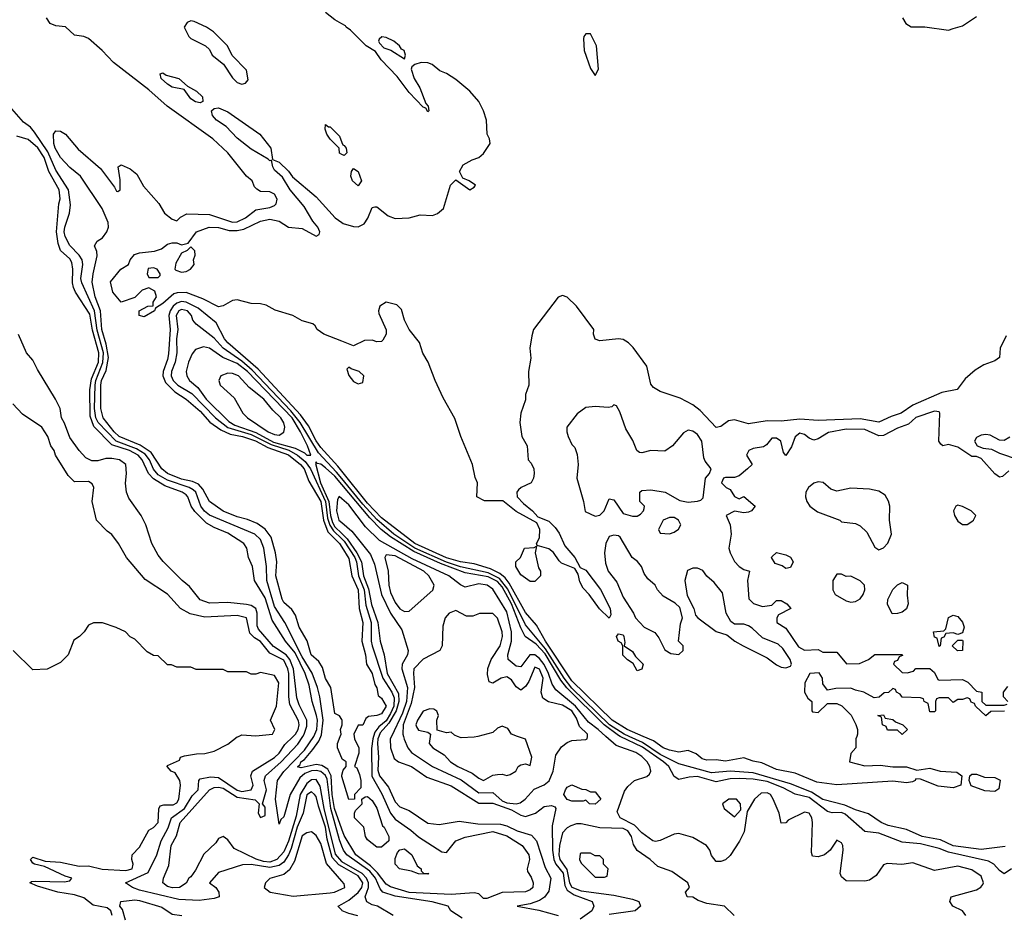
# Model space of a CAD drawing. Header units: inches. Extents: x 2380249 to 2585472, y 382747 to 546448.
# Tile 433 of 626: x 2518614 to 2522850, y 459235 to 463082. Entities that reach past the tile are written whole.
import ezdxf

# ---------------------------------------------------------------- set-up
doc = ezdxf.new("R2010")
doc.units = ezdxf.units.IN
doc.header["$MEASUREMENT"] = 0
for name, color, linetype in [('C5415', 7, 'Continuous'), ('C5416', 7, 'Continuous'), ('C5425', 7, 'Continuous'), ('C5426', 7, 'Continuous')]:
    doc.layers.add(name, color=color, linetype=linetype)

msp = doc.modelspace()

# ---------------------------------------------------------------- linework, layer by layer
at = {"layer": 'C5415', "color": 4}
for points, elevation in [([(2519011.3, 459230), (2519006, 459250), (2518990, 459262.6), (2518930, 459273.5), (2518890, 459305.7), (2518850, 459318.7), (2518778, 459330), (2518690, 459355.3), (2518658, 459370), (2518664.7, 459375.3), (2518682.7, 459377.3), (2518806, 459374), (2518830, 459378), (2518839, 459390), (2518810, 459398.4), (2518720.9, 459440.9), (2518678, 459450), (2518670, 459454), (2518660.9, 459470), (2518670, 459480.7), (2518723.5, 459463.5), (2518790, 459459.5), (2518870, 459442), (2518910, 459443.1), (2518969.1, 459429.1), (2519070, 459422.4), (2519098, 459430), (2519102, 459450), (2519096, 459470), (2519097.2, 459490), (2519130, 459522.8), (2519170, 459596.3), (2519190, 459608.2), (2519209.5, 459630), (2519212, 459688), (2519219, 459701), (2519234.5, 459705.5), (2519274.8, 459705.2), (2519290, 459713.4), (2519298.3, 459730), (2519305.3, 459790), (2519302.6, 459810), (2519282.9, 459842.9), (2519266, 459850), (2519248, 459870), (2519250, 459874), (2519302, 459898), (2519306, 459910), (2519323.1, 459916.9), (2519374.6, 459925.4), (2519410, 459926), (2519450, 459936), (2519510, 459966), (2519550, 459998), (2519555, 460000)], 32), ([(2520000, 459439.8), (2519987.2, 459447.2), (2519958.9, 459478.9), (2519937.5, 459557.5), (2519929, 459610), (2519899.2, 459699.2), (2519890, 459741.2), (2519882.7, 459750), (2519870, 459760.9), (2519850, 459749.2), (2519833.8, 459670), (2519807.4, 459610), (2519781.6, 459518.4), (2519770.1, 459489.9), (2519750, 459459.3), (2519730, 459445), (2519690, 459435.9), (2519610, 459448.3), (2519572.3, 459447.7), (2519470, 459415.1), (2519431.3, 459370), (2519458, 459350), (2519471, 459330), (2519472, 459310), (2519450, 459302), (2519385.7, 459294.3), (2519298.4, 459298.4), (2519130, 459338), (2519099.3, 459350), (2519069, 459370), (2519166.2, 459413.8), (2519203.6, 459490), (2519222, 459550), (2519253.4, 459606.6), (2519266.9, 459650), (2519323.1, 459690), (2519356.2, 459743.8), (2519381.3, 459770), (2519385.1, 459810), (2519390, 459817.3), (2519434.6, 459825.4), (2519470, 459823.6), (2519550, 459767.9), (2519570, 459763.2), (2519609.2, 459770), (2519618, 459790), (2519608.3, 459830), (2519616.2, 459850), (2519710, 459908.5), (2519730, 459928.4), (2519755.4, 459964.6), (2519790.6, 460000)], 28), ([(2520000, 459461.3), (2519973, 459493), (2519923.7, 459690), (2519906.3, 459786.3), (2519890, 459813.9), (2519870, 459813.2), (2519850, 459797), (2519820.1, 459750), (2519803.2, 459656.8), (2519770.8, 459549.2), (2519750, 459503.1), (2519720.8, 459470), (2519690, 459459.6), (2519662.3, 459462.3), (2519631.7, 459471.7), (2519537.1, 459517.1), (2519510, 459555.1), (2519490, 459569.2), (2519470, 459561.2), (2519458, 459542), (2519406.8, 459493.2), (2519370, 459425.2), (2519350, 459396), (2519341, 459390), (2519330, 459368.7), (2519302, 459350), (2519271.6, 459348.4), (2519250, 459354.5), (2519229.3, 459370), (2519232, 459390), (2519255.4, 459444.6), (2519265.3, 459530), (2519288, 459572), (2519303.8, 459630), (2519430, 459770.3), (2519450, 459780.2), (2519470, 459782.2), (2519490, 459777.4), (2519550, 459738.3), (2519626.4, 459726.4), (2519643.8, 459710), (2519639.5, 459670), (2519650, 459650.6), (2519670, 459659.1), (2519670, 459696), (2519658, 459710), (2519675.4, 459770), (2519666, 459810), (2519671.8, 459830), (2519739.5, 459890), (2519810, 459966), (2519831.6, 460000)], 24), ([(2520000, 459528.2), (2519990, 459554.7), (2519952, 459690), (2519936.2, 459816.2), (2519930, 459831.6), (2519910, 459848.8), (2519890, 459853.6), (2519868.8, 459851.2), (2519840.1, 459839.9), (2519818.9, 459821.1), (2519778, 459750), (2519750, 459653.2), (2519737.3, 459642.7), (2519730, 459622), (2519714.9, 459730), (2519722.6, 459810), (2519750, 459849.3), (2519839.5, 459940.5), (2519880, 460000)], 16), ([(2520000, 459601.5), (2519968.3, 459690), (2519958.8, 459750), (2519954.3, 459830), (2519939.1, 459859.1), (2519914.4, 459874.4), (2519890, 459878.4), (2519825.1, 459865.1), (2519809.6, 459869.6), (2519820.9, 459879.1), (2519823.1, 459890), (2519839.1, 459900.9), (2519875.8, 459944.2), (2519900.4, 459979.6), (2519909.8, 460000)], 12), ([(2520000, 459906.6), (2519981.2, 459950), (2519981.2, 459970), (2519993.2, 460000)], 8), ([(2520000, 459827.8), (2519999.3, 459830), (2520000, 459832.6)], 8), ([(2520000, 459377.5), (2519933.9, 459453.9), (2519910, 459539.3), (2519890, 459574), (2519870, 459589.2), (2519850, 459585.2), (2519830, 459572.7), (2519796.9, 459463.1), (2519774.3, 459425.7), (2519750, 459406), (2519690, 459388.7), (2519671.3, 459370), (2519666, 459350), (2519692, 459330), (2519790, 459313), (2519950, 459326.5), (2519968.7, 459330), (2520000, 459344.1)], 32), ([(2519069.7, 459210), (2519055.8, 459255.8), (2519044.2, 459270), (2519049, 459290), (2519110, 459297.4), (2519130, 459294), (2519225.9, 459265.9), (2519270, 459234.8), (2519312, 459230)], 28), ([(2520000, 459252.1), (2519986.3, 459266.3), (2519984, 459270), (2520000, 459278.8)], 28)]:
    msp.add_lwpolyline(points, dxfattribs=dict(at, elevation=elevation))
at = {"layer": 'C5416', "color": 4}
for points, elevation in [([(2520000, 463065.2), (2519970, 463081.2), (2519930, 463114)], 4), ([(2520000, 460073), (2519990, 460088), (2519970, 460098), (2519953.2, 460210), (2519930, 460249.2), (2519916.6, 460296.6), (2519901.5, 460321.5), (2519868.2, 460350), (2519851.5, 460411.5), (2519816.9, 460470), (2519801, 460521), (2519785.1, 460545.1), (2519750, 460576), (2519743, 460590), (2519716.3, 460690), (2519719.7, 460750), (2519715.1, 460790), (2519696.2, 460856.2), (2519670.8, 460890.8), (2519636, 460916), (2519593.4, 460933.4), (2519550, 460943.5), (2519490, 460968.4), (2519430, 461009.6), (2519402.5, 461062.5), (2519384, 461084), (2519356.8, 461096.8), (2519310, 461106.5), (2519249.7, 461130), (2519225, 461150), (2519180.3, 461220.3), (2519132.6, 461252.6), (2519042.2, 461290), (2519020.7, 461310), (2518973.5, 461370), (2518963.7, 461410), (2518962.5, 461510), (2518966.5, 461530), (2518986, 461574), (2518996.1, 461630), (2518986.4, 461686.4), (2518966.7, 461750), (2518961.3, 461830), (2518938, 461890), (2518926.3, 461953.7), (2518929.7, 461990), (2518946.8, 462066.8), (2518945.6, 462085.6), (2518935.3, 462110), (2518948, 462130), (2518970, 462144.7), (2518989.2, 462170), (2518996, 462190), (2518995.1, 462210), (2518969.5, 462270), (2518876, 462410), (2518830, 462446), (2518790, 462489.4), (2518766.6, 462530), (2518760.7, 462550), (2518759, 462590), (2518770, 462604.7), (2518790, 462602.8), (2518811, 462590), (2518866, 462526), (2518962, 462442), (2519022, 462362), (2519030, 462344.7), (2519036.4, 462343.6), (2519046, 462350), (2519046, 462394), (2519038, 462450), (2519050, 462458), (2519090, 462441), (2519117.5, 462417.5), (2519146.4, 462366.4), (2519212.4, 462292.4), (2519237.3, 462250), (2519270, 462224), (2519290, 462218), (2519306.3, 462233.7), (2519332.9, 462247.1), (2519430, 462244.4), (2519530, 462212.1), (2519550, 462213.4), (2519586, 462230), (2519630, 462264.9), (2519690, 462274.9), (2519710, 462283), (2519718, 462290), (2519722, 462310), (2519710, 462332), (2519690, 462342), (2519650, 462344), (2519633.6, 462353.6), (2519624, 462364), (2519614, 462390), (2519589.2, 462409.2), (2519509, 462510), (2519445.2, 462570), (2519249.2, 462710), (2519170, 462780.9), (2519018.3, 462898.3), (2518969.3, 462950), (2518910, 463000.9), (2518890, 463009.6), (2518850, 463016.2), (2518811.6, 463051.6), (2518770, 463056.1), (2518745.5, 463065.5), (2518729.7, 463090)], 8), ([(2519909.8, 460000), (2519913, 460007), (2519919.1, 460070), (2519905, 460170), (2519895.5, 460210), (2519872.3, 460272.3), (2519830, 460342.2), (2519755.1, 460490), (2519710, 460558.4), (2519677.1, 460670), (2519675.5, 460730), (2519664, 460810), (2519650, 460846.6), (2519626, 460870), (2519430, 460950.9), (2519408.8, 460968.8), (2519392.8, 460990), (2519371.5, 461050), (2519360.3, 461060.3), (2519343.6, 461070), (2519250, 461102.1), (2519210, 461125.2), (2519189.4, 461149.4), (2519172, 461190), (2519153.3, 461213.3), (2519116.8, 461236.8), (2519028.8, 461270), (2518951.4, 461350), (2518941.7, 461370), (2518935.3, 461410), (2518939.1, 461510), (2518942.2, 461530), (2518972.4, 461607.6), (2518974.1, 461650), (2518946.8, 461746.8), (2518935.3, 461830), (2518880.9, 461950), (2518877.6, 461970), (2518885.3, 462030), (2518882.2, 462050), (2518869.7, 462070), (2518830, 462111.8), (2518809.8, 462150), (2518806, 462170), (2518808.9, 462190), (2518828.4, 462250), (2518833.3, 462286.7), (2518823.5, 462350), (2518770, 462434.7), (2518734.7, 462514.7), (2518678.3, 462598.3), (2518659.8, 462619.8), (2518630, 462642), (2518570, 462711.2)], 12), ([(2520000, 461699.1), (2519922, 461730), (2519894, 461750), (2519885.6, 461765.6), (2519874.6, 461774.6), (2519830, 461787.3), (2519789.7, 461809.7), (2519713.7, 461833.7), (2519674, 461854), (2519650, 461860.5), (2519610, 461861.3), (2519550, 461878), (2519530, 461875.1), (2519490, 461852.3), (2519470, 461847.8), (2519402.4, 461882.4), (2519330, 461909.7), (2519291.7, 461908.3), (2519277.3, 461902.7), (2519230, 461861.2), (2519198, 461842), (2519194, 461830), (2519150, 461804), (2519128.7, 461810), (2519128, 461830), (2519166, 461850), (2519188, 461852), (2519188, 461868), (2519202, 461890), (2519195.3, 461915.3), (2519170, 461928.7), (2519141, 461919), (2519110, 461888), (2519050, 461868), (2519015.3, 461910), (2519005.2, 461954.8), (2519049, 462010), (2519082, 462030), (2519089.3, 462050), (2519107.9, 462072.1), (2519130, 462079.1), (2519193.8, 462086.2), (2519223.6, 462096.4), (2519250, 462116.3), (2519270, 462122.8), (2519290, 462122.8), (2519310, 462114.8), (2519339, 462121), (2519374, 462170), (2519428.7, 462190), (2519470, 462188), (2519515.9, 462175.9), (2519550, 462175.5), (2519578.2, 462181.8), (2519650, 462216.5), (2519690, 462224.9), (2519730, 462215.3), (2519770, 462190.4), (2519830, 462184.4), (2519890, 462151), (2519902, 462158), (2519905.2, 462170), (2519896.2, 462190), (2519875.6, 462215.6), (2519838.5, 462278.5), (2519778, 462350), (2519745.1, 462405.1), (2519710, 462435.3), (2519702.7, 462450), (2519698, 462478), (2519690, 462475.3), (2519683.2, 462483.2), (2519610, 462525.1), (2519550, 462572.3), (2519503, 462623), (2519460.9, 462650), (2519443.7, 462670), (2519439, 462690), (2519450, 462701), (2519470, 462702.8), (2519510, 462686), (2519646.8, 462590), (2519694, 462530), (2519701, 462481), (2519731, 462470), (2519770, 462431.3), (2519787.1, 462407.1), (2519890, 462321), (2519970.7, 462230), (2520000, 462210.3)], 4), ([(2520000, 462503), (2519990, 462508), (2519988, 462530), (2519950, 462568.7), (2519935.3, 462590), (2519928.9, 462611.1), (2519930, 462632), (2519942, 462622), (2519950, 462622), (2519990, 462582), (2520000, 462553.8)], 4), ([(2519880, 460000), (2519892.2, 460030), (2519894.9, 460070), (2519891.1, 460090), (2519873, 460150), (2519859.6, 460219.6), (2519842.5, 460270), (2519799, 460359), (2519757.1, 460410), (2519699.7, 460499.7), (2519670, 460596.3), (2519623.6, 460670), (2519616.2, 460730), (2519598.4, 460770), (2519591.5, 460810), (2519578.4, 460830), (2519510, 460873.7), (2519450, 460898), (2519417.6, 460917.6), (2519366.9, 460966.9), (2519352.1, 460990), (2519337.7, 461030), (2519330, 461038.3), (2519313.6, 461050), (2519237.8, 461077.8), (2519190, 461107), (2519168, 461130), (2519140.7, 461190), (2519123.1, 461210), (2519086, 461230), (2519010, 461254.3), (2518932.8, 461332.8), (2518916.7, 461376.7), (2518915.8, 461490), (2518922.5, 461537.5), (2518952.5, 461610), (2518954, 461650), (2518927.3, 461747.3), (2518915.6, 461815.6), (2518854, 461910), (2518846, 461930), (2518841.1, 461950), (2518842.8, 462010), (2518838.8, 462038.8), (2518830, 462054), (2518789.1, 462089.1), (2518779.4, 462119.4), (2518772.8, 462170), (2518782.2, 462290), (2518787.7, 462312.3), (2518783.7, 462350), (2518739.1, 462430), (2518719.5, 462490), (2518691.7, 462531.7), (2518650, 462566.6), (2518601.6, 462581.6)], 16), ([(2520000, 461140.9), (2519982.7, 461162.7), (2519910, 461242.8), (2519890, 461271), (2519856.1, 461336.1), (2519822.3, 461382.3), (2519639.6, 461579.6), (2519510, 461692.2), (2519495, 461710), (2519459.3, 461779.3), (2519382.1, 461842.1), (2519330, 461867.6), (2519310, 461869.9), (2519290, 461862.9), (2519274.7, 461850), (2519260.9, 461830), (2519255.7, 461810), (2519261.7, 461750), (2519254.4, 461645.6), (2519250, 461620.9), (2519231, 461570), (2519230.2, 461550), (2519241.4, 461521.4), (2519281.2, 461481.2), (2519330.7, 461450.7), (2519390, 461398.8), (2519431.9, 461351.9), (2519479, 461319), (2519519.7, 461299.7), (2519572.7, 461290), (2519629.1, 461270.9), (2519682.1, 461242.1), (2519770, 461210.6), (2519822.4, 461170), (2519837.7, 461150), (2519857.8, 461097.8), (2519910, 461010.3), (2519920.5, 460930), (2519939.3, 460879.3), (2519990.2, 460830), (2520000, 460813.9)], 8), ([(2520000, 461108.5), (2519976.9, 461136.9), (2519899.7, 461219.7), (2519820.4, 461350), (2519780.4, 461400.4), (2519614.6, 461574.6), (2519570, 461613.7), (2519489.3, 461669.3), (2519450, 461712.8), (2519373.5, 461773.5), (2519358.4, 461790), (2519353, 461810), (2519335.6, 461830), (2519310, 461836.1), (2519298.4, 461830), (2519286.7, 461810), (2519294, 461750), (2519289.3, 461709.3), (2519290.3, 461650), (2519283.2, 461610), (2519267.2, 461570), (2519266.2, 461550), (2519274.9, 461530), (2519294.6, 461510), (2519354.4, 461474.4), (2519456.5, 461370), (2519508.9, 461328.9), (2519610, 461298.2), (2519696, 461256), (2519771.3, 461231.3), (2519808.6, 461210), (2519841.8, 461181.8), (2519864.8, 461150), (2519930.1, 461010), (2519938.8, 460938.8), (2519948.3, 460908.3), (2519964.2, 460884.2), (2520000, 460849.8)], 12), ([(2519831.6, 460000), (2519838, 460010), (2519850, 460044), (2519849.1, 460070), (2519816, 460136), (2519806.4, 460166.4), (2519792, 460290), (2519775.9, 460330), (2519760.9, 460350), (2519705.9, 460385.9), (2519640.8, 460460.8), (2519635.8, 460475.8), (2519636.2, 460530), (2519629.6, 460550), (2519610, 460562.7), (2519590, 460567.4), (2519510, 460576.3), (2519430, 460572.3), (2519390, 460587), (2519344.9, 460644.9), (2519312.7, 460670), (2519231.7, 460751.7), (2519210, 460779), (2519182.7, 460830), (2519156, 460910), (2519136, 460950), (2519084.1, 461024.1), (2519073.2, 461050), (2519069.4, 461089.4), (2519073.6, 461130), (2519071.3, 461170), (2519044, 461190), (2519010, 461195.3), (2518985.3, 461194.7), (2518950, 461184.5), (2518924.4, 461184.4), (2518898.6, 461198.6), (2518869.8, 461229.8), (2518830, 461285.2), (2518807.2, 461347.2), (2518794, 461370), (2518788, 461410), (2518768.7, 461450), (2518690, 461578), (2518670, 461618), (2518644, 461650), (2518608.9, 461728.9)], 24), ([(2519790.6, 460000), (2519800.5, 460010), (2519812, 460030), (2519816, 460050), (2519813.7, 460066.3), (2519776.6, 460136.6), (2519771.6, 460170), (2519771.7, 460270), (2519768.1, 460290), (2519750, 460328.3), (2519690, 460357.6), (2519650, 460408.4), (2519624.1, 460424.1), (2519604.1, 460444.1), (2519589.2, 460510), (2519550, 460519.7), (2519410, 460512.6), (2519347.2, 460527.2), (2519306, 460550), (2519250, 460612.3), (2519154.2, 460674.2), (2519073.2, 460770), (2519039, 460830), (2519010, 460868.7), (2518990, 460882), (2518944, 460930), (2518925.2, 461010), (2518932.7, 461070), (2518925.6, 461085.6), (2518910, 461096), (2518850, 461095.3), (2518822, 461122), (2518768.7, 461210), (2518762, 461230), (2518748, 461250), (2518735.3, 461290), (2518708.7, 461330), (2518626.3, 461386.3), (2518585.2, 461430)], 28), ([(2520000, 461083.3), (2519970, 461119), (2519930, 461155.4), (2519910, 461170.8), (2519893.9, 461173.9), (2519890, 461181.2), (2519886, 461174), (2519908.3, 461090), (2519944.1, 461010), (2519950.7, 460950), (2519959.5, 460919.5), (2519970, 460901.8), (2520000, 460872.2)], 16), ([(2520000, 461021.4), (2519988.9, 461031.1), (2519981.3, 461018.7), (2519977.5, 460970), (2519987.2, 460930), (2520000, 460919.2)], 24), ([(2519555, 460000), (2519570, 460006), (2519630, 460002.8), (2519702, 460010), (2519711.6, 460030), (2519692.7, 460070), (2519719.5, 460130), (2519729.2, 460230), (2519710, 460262), (2519650, 460275.3), (2519630, 460268), (2519610, 460268), (2519590, 460278), (2519510, 460278), (2519490, 460288), (2519372.7, 460287.3), (2519350, 460298), (2519290, 460298), (2519267.3, 460307.3), (2519250, 460308), (2519210, 460346), (2519190, 460348), (2519163.1, 460363.1), (2519110, 460418), (2519090, 460428), (2519068.9, 460448.9), (2519028.9, 460468.9), (2518970, 460488.7), (2518931.6, 460488.4), (2518910, 460478), (2518892, 460450), (2518871.1, 460428.9), (2518846.4, 460413.6), (2518822, 460350), (2518790, 460318), (2518731.6, 460288.4), (2518670, 460286), (2518586, 460370)], 32), ([(2519993.2, 460000), (2519997.2, 460010), (2519994, 460030), (2520000, 460045)], 8)]:
    msp.add_lwpolyline(points, dxfattribs=dict(at, elevation=elevation))
for points, elevation in [([(2519350, 463078), (2519334, 463070), (2519322, 463050), (2519342, 463010), (2519350, 463002), (2519414, 462970), (2519430, 462954), (2519442, 462930), (2519491.3, 462891.3), (2519530, 462832), (2519550, 462812), (2519570, 462804.7), (2519586, 462810), (2519596.4, 462823.6), (2519590, 462866), (2519528.7, 462928.7), (2519508.7, 462970), (2519448, 463030), (2519418, 463050), (2519364.7, 463075.3)], 8), ([(2519390, 462725.2), (2519370, 462729.4), (2519350, 462742.7), (2519322, 462782), (2519270, 462792.7), (2519250, 462805.1), (2519222.7, 462830), (2519218, 462850), (2519230, 462854), (2519244.5, 462844.5), (2519298, 462830), (2519336, 462796), (2519375.2, 462775.2), (2519401, 462750), (2519402, 462730)], 4), ([(2519350, 462106), (2519334, 462090), (2519310, 462078), (2519285.4, 462034.6), (2519282, 462010), (2519285.4, 462005.4), (2519310, 461996), (2519330, 461998.8), (2519348.7, 462010), (2519364, 462030), (2519361.2, 462050), (2519368.7, 462070), (2519368, 462088)], 4), ([(2519190, 462015.3), (2519167.1, 462012.9), (2519162, 461990), (2519170, 461974), (2519210, 461974), (2519218, 461982), (2519218, 461990), (2519206, 462010)], 4), ([(2519404.6, 461675.4), (2519370, 461664.5), (2519355.4, 461644.6), (2519340.3, 461610), (2519330.4, 461570), (2519332.7, 461550), (2519344.9, 461530), (2519380.1, 461500.1), (2519416.1, 461450), (2519514.2, 461354.2), (2519539.1, 461339.1), (2519630, 461306.4), (2519705.9, 461265.9), (2519799.6, 461239.6), (2519839.6, 461219.6), (2519850, 461209.2), (2519866, 461210), (2519852.1, 461250), (2519822.6, 461310), (2519785.8, 461370), (2519593.6, 461570), (2519550, 461603.6), (2519487.8, 461630), (2519430, 461669.7)], 16), ([(2519510, 461561.8), (2519479.1, 461550), (2519470.4, 461530), (2519476.4, 461510), (2519536.1, 461456.1), (2519574.6, 461390), (2519594.3, 461370), (2519682.7, 461310), (2519710, 461297.7), (2519730, 461295.2), (2519750, 461308.7), (2519754.8, 461330), (2519750.8, 461349.2), (2519737, 461370), (2519702.6, 461402.6), (2519664.6, 461450), (2519600.9, 461500.9), (2519556.1, 461550), (2519530, 461560.7)], 24)]:
    msp.add_lwpolyline(points, close=True, dxfattribs=dict(at, elevation=elevation))
at = {"layer": 'C5425', "color": 4}
for points, elevation in [([(2520052.9, 460000), (2520054.8, 459990), (2520073, 459950), (2520072.5, 459927.5), (2520054, 459870), (2520064.7, 459864.7), (2520076.4, 459836.4), (2520082, 459810), (2520082, 459778), (2520054, 459750), (2520054, 459730), (2520030, 459728.7), (2520000, 459827.8)], 8), ([(2520136.1, 460000), (2520133, 459990), (2520128.3, 459948.3), (2520128.8, 459828.8), (2520172.6, 459752.6), (2520209.5, 459669.5), (2520230, 459644), (2520297, 459597), (2520330, 459567.2), (2520430, 459503.1), (2520450, 459500.4), (2520489.8, 459550.2), (2520530, 459566.5), (2520650, 459590.2), (2520710, 459572.3), (2520775.5, 459530), (2520803.8, 459490), (2520807.7, 459470), (2520797.3, 459430), (2520798.8, 459418.8), (2520814.4, 459394.4), (2520823, 459370), (2520822, 459350), (2520810, 459339.5), (2520790, 459331.6), (2520690, 459328.6), (2520623.3, 459303.3), (2520610, 459303), (2520590, 459322.6), (2520570, 459326.9), (2520470, 459320.3), (2520290, 459328.5), (2520210, 459352.6), (2520190, 459364.4), (2520153.7, 459413.7), (2520123.8, 459443.8), (2520060.4, 459490), (2520010, 459573.6), (2520000, 459601.5)], 12), ([(2520159, 460000), (2520155.1, 459990), (2520152.7, 459970), (2520158.1, 459910), (2520154.9, 459854.9), (2520161.6, 459830), (2520201.1, 459781.1), (2520230, 459718.8), (2520250, 459696.3), (2520290, 459680.5), (2520370, 459626), (2520418.9, 459621.1), (2520505.4, 459634.6), (2520584.5, 459624.5), (2520682.8, 459622.8), (2520710, 459615.8), (2520753.8, 459593.8), (2520815.6, 459575.6), (2520837.4, 459550), (2520875.4, 459435.4), (2520898.9, 459390), (2520890, 459334), (2520872.3, 459307.7), (2520850, 459294.3), (2520810, 459279.5), (2520754, 459270), (2520847.2, 459252.8), (2520930.1, 459230.1)], 16), ([(2520213.1, 460000), (2520208.4, 459990), (2520210, 459951.3), (2520225.5, 459905.5), (2520244, 459890), (2520299.1, 459870), (2520365.1, 459825.1), (2520470, 459787.4), (2520590, 459712.4), (2520650, 459713.2), (2520730, 459684.4), (2520770, 459660.7), (2520790, 459655.8), (2520832.7, 459670), (2520870, 459698), (2520902, 459702), (2520916.8, 459696.8), (2520921, 459690), (2520905.5, 459614.5), (2520906.7, 459510), (2520911.9, 459470), (2520920.1, 459450), (2520951.9, 459411.9), (2520959.1, 459359.1), (2520970, 459338.9), (2520999.1, 459319.1), (2521077.3, 459290), (2521084, 459270), (2521075.5, 459250), (2521025.8, 459214.2)], 24), ([(2520264.7, 460000), (2520268, 459988), (2520284.4, 459950), (2520299.3, 459930), (2520390, 459870.3), (2520513.2, 459813.2), (2520590, 459756.9), (2520650, 459758), (2520690, 459722.2), (2520710, 459713.8), (2520750, 459709.2), (2520766.5, 459713.5), (2520789.3, 459730), (2520827.5, 459772.5), (2520870, 459791.7), (2520891.6, 459808.4), (2520909.7, 459850), (2520920.5, 459919.5), (2520945.3, 459954.7), (2520970, 459973.4), (2520990, 459982), (2521050, 459986.8), (2521055.3, 459990), (2521056.3, 460000)], 28), ([(2520380.5, 460000), (2520376, 459970), (2520391, 459950), (2520440.5, 459920.5), (2520467.7, 459890), (2520499.1, 459870), (2520561.4, 459841.4), (2520590, 459820.7), (2520610, 459810.7), (2520630, 459821.6), (2520650, 459833), (2520670, 459836.3), (2520690, 459837.3), (2520710, 459831), (2520724.7, 459835.3), (2520748, 459850), (2520758, 459870), (2520770, 459878), (2520790, 459882), (2520810, 459874), (2520817.2, 459910), (2520790, 459988), (2520755.7, 460000)], 32), ([(2520585.1, 460000), (2520570, 459996), (2520514, 459994), (2520497.5, 460000)], 32), ([(2522685.2, 459230), (2522670, 459249), (2522628.7, 459270), (2522615.3, 459290), (2522622, 459310), (2522730, 459339.5), (2522748.7, 459351.3), (2522757.3, 459362.7), (2522761, 459370), (2522750, 459398.9), (2522710, 459425.3), (2522650, 459442.4), (2522550, 459422.9), (2522456.1, 459456.1), (2522409.6, 459449.6), (2522346.8, 459453.2), (2522330, 459448), (2522299.1, 459400.9), (2522270, 459381.2), (2522250, 459377.2), (2522170, 459379), (2522150, 459395.3), (2522143.7, 459410), (2522157.2, 459510), (2522156, 459530), (2522150, 459542), (2522130, 459553.2), (2522101, 459510), (2522076, 459490), (2522050, 459481.2), (2522025.2, 459485.2), (2522021.2, 459501.2), (2522024.7, 459630), (2522022, 459650), (2522010, 459669.5), (2521990, 459673.7), (2521919.8, 459640.2), (2521910, 459628), (2521890, 459626), (2521880.9, 459670), (2521856.4, 459730), (2521844.5, 459750), (2521830, 459757.2), (2521804.2, 459755.8), (2521774.8, 459730), (2521743.6, 459676.4), (2521731.3, 459590), (2521710.9, 459549.1), (2521670, 459488), (2521650, 459468.7), (2521630, 459462), (2521610, 459462), (2521590, 459488), (2521582.7, 459510), (2521569.3, 459530), (2521510, 459565.1), (2521450, 459582.9), (2521430, 459579.5), (2521370, 459551.8), (2521350, 459547.3), (2521338, 459550), (2521290, 459584.5), (2521258.6, 459618.6), (2521197.2, 459650), (2521184.7, 459675.3), (2521215.5, 459764.5), (2521230, 459784.7), (2521259, 459810), (2521312.3, 459827.7), (2521323.3, 459836.7), (2521329.6, 459850.4), (2521325.1, 459870), (2521313.3, 459890), (2521290, 459914), (2521264.7, 459930), (2521180, 459960), (2521135.6, 460000)], 24), ([(2522881, 459430), (2522850, 459409), (2522830, 459422.7), (2522805.6, 459450), (2522782.6, 459462.6), (2522610, 459501.6), (2522570, 459518.2), (2522490, 459537.7), (2522410, 459545.6), (2522310, 459583.5), (2522250, 459591.5), (2522165.7, 459665.7), (2522150, 459672.3), (2522110, 459670.9), (2522090, 459676.4), (2522010, 459737.4), (2521950, 459750.8), (2521898.9, 459778.9), (2521830, 459806.3), (2521770, 459816.5), (2521710, 459819.1), (2521670, 459816.8), (2521610, 459804.4), (2521530, 459827.2), (2521494.8, 459825.2), (2521450, 459815.1), (2521430, 459827), (2521406.6, 459870), (2521383.5, 459890), (2521294, 459954), (2521197.8, 460000)], 16), ([(2522854.4, 459525.6), (2522750, 459513.3), (2522630, 459528.9), (2522575, 459555), (2522497.2, 459570), (2522430, 459599.5), (2522350, 459616.3), (2522320.9, 459630), (2522266.2, 459666.2), (2522210, 459683.5), (2522163.7, 459703.7), (2522070, 459728.9), (2522020, 459760), (2521930, 459796.5), (2521770, 459842.7), (2521670, 459850.7), (2521590, 459843.1), (2521450, 459881.5), (2521370, 459922), (2521293.7, 459973.7), (2521236.1, 460000)], 12), ([(2522215, 460000), (2522212, 459990), (2522211.3, 459950), (2522190, 459926), (2522184.7, 459890), (2522250, 459873.4), (2522315.5, 459875.5), (2522370, 459868.7), (2522430, 459868.5), (2522474.4, 459854.4), (2522530, 459863.8), (2522574, 459850), (2522646, 459846), (2522667.7, 459830), (2522662.8, 459790), (2522630, 459779.1), (2522565.1, 459785.1), (2522490, 459815.3), (2522470, 459818), (2522466, 459810), (2522455.1, 459804.9), (2522430, 459799.7), (2522370, 459807.4), (2522130, 459791.9), (2522043.5, 459803.5), (2521950, 459841.6), (2521870, 459858), (2521806.3, 459886.3), (2521770, 459892.8), (2521730, 459907), (2521650, 459893.3), (2521610, 459899.3), (2521570, 459897), (2521550, 459903.6), (2521524.7, 459924.7), (2521490, 459939.3), (2521450, 459932), (2521410, 459940.5), (2521382.7, 459950), (2521340.8, 459980.8), (2521296.8, 460000)], 8), ([(2520000, 459832.6), (2520005.6, 459854.4), (2520018, 459870), (2520018, 459890), (2520002, 459902), (2520000, 459906.6)], 8), ([(2521688, 459230), (2521646, 459270), (2521570, 459281.2), (2521533.6, 459293.6), (2521510, 459308), (2521486, 459310), (2521478, 459330), (2521495.3, 459350), (2521489, 459370), (2521419.1, 459419.1), (2521359.6, 459439.6), (2521326, 459470), (2521270, 459509.6), (2521255.5, 459535.5), (2521246.4, 459570), (2521230, 459593.8), (2521210, 459603.1), (2521110, 459607.1), (2521030, 459624.2), (2521010, 459624.2), (2520984.6, 459615.4), (2520970, 459607), (2520950, 459585.2), (2520936.5, 459530), (2520933.8, 459490), (2520937.4, 459470), (2520967.5, 459427.5), (2520978.8, 459370), (2520990, 459351.3), (2521030, 459336.1), (2521170, 459317.3), (2521250, 459299.3), (2521278, 459290), (2521284.7, 459270), (2521262, 459250), (2521150, 459233.8)], 28), ([(2520517.8, 459217.8), (2520468.7, 459250), (2520458, 459270), (2520388.7, 459288.7), (2520230, 459313.2), (2520176.9, 459330), (2520164.5, 459344.5), (2520144.9, 459390), (2520120.2, 459420.2), (2520021.5, 459490), (2520006.8, 459510), (2520000, 459528.2)], 16), ([(2520220.9, 459230), (2520153.2, 459270), (2520130, 459275.4), (2520107.6, 459287.6), (2520100.4, 459310), (2520115.4, 459350), (2520114.8, 459370), (2520105.9, 459390), (2520087.2, 459410), (2520000.6, 459460.6), (2520000, 459461.3)], 24), ([(2520000, 459278.8), (2520030, 459295.3), (2520070, 459328), (2520086.6, 459350), (2520090.5, 459370), (2520070, 459399.5), (2520000, 459439.8)], 28), ([(2520000, 459344.1), (2520013.2, 459350), (2520010, 459366), (2520000, 459377.5)], 32), ([(2520068.3, 459228.3), (2520030, 459238.4), (2520002, 459250), (2520000, 459252.1)], 28)]:
    msp.add_lwpolyline(points, dxfattribs=dict(at, elevation=elevation))
for points, elevation in [([(2522810, 459763.5), (2522766.2, 459766.2), (2522707.6, 459787.6), (2522699.3, 459810), (2522701.2, 459830), (2522710, 459837.3), (2522730, 459837.3), (2522764.9, 459824.9), (2522810, 459822.6), (2522831.9, 459811.9), (2522826, 459774)], 8), ([(2521070, 459762), (2521090, 459762), (2521114, 459730), (2521090, 459708), (2521066, 459710), (2521050, 459726), (2521038, 459722), (2520990, 459721.2), (2520969, 459729), (2520955.3, 459750), (2520962, 459770), (2520970, 459782), (2520990, 459792), (2521032.7, 459772.7), (2521050, 459772)], 24), ([(2520150, 459524), (2520110, 459555.3), (2520101.2, 459570), (2520095.3, 459610), (2520054, 459650), (2520054, 459670), (2520059, 459681), (2520088, 459710), (2520086, 459730), (2520100.4, 459739.6), (2520110, 459742), (2520130, 459724.7), (2520150, 459691), (2520174.8, 459614.8), (2520182, 459610), (2520202, 459570), (2520202, 459550), (2520170, 459524)], 8), ([(2521698, 459730), (2521664.7, 459730), (2521638, 459710), (2521641, 459701), (2521644.7, 459690), (2521690, 459654), (2521716.4, 459683.6), (2521715.3, 459710)], 24), ([(2520370, 459408), (2520330, 459409), (2520300.2, 459420.2), (2520248.7, 459430), (2520229.2, 459450), (2520230, 459474), (2520239, 459501), (2520250, 459512), (2520270, 459516), (2520301, 459490), (2520323.5, 459443.5), (2520342, 459430), (2520342, 459422), (2520352, 459412), (2520374, 459410)], 8), ([(2521070, 459498), (2521030, 459498), (2521025.4, 459494.6), (2521022, 459470), (2521030, 459454), (2521090, 459394), (2521130, 459394), (2521142, 459398), (2521146, 459430), (2521126, 459450), (2521126, 459470), (2521110, 459486), (2521090, 459486)], 32)]:
    msp.add_lwpolyline(points, close=True, dxfattribs=dict(at, elevation=elevation))
at = {"layer": 'C5426', "color": 4}
for points, elevation in [([(2520000, 462210.3), (2520006.1, 462206.1), (2520050, 462193.4), (2520070, 462192), (2520095.8, 462204.2), (2520111.2, 462228.8), (2520130, 462274), (2520142, 462278), (2520150, 462278), (2520198.7, 462238.7), (2520230, 462227), (2520289.7, 462230.3), (2520336.3, 462243.7), (2520390, 462240.9), (2520411.8, 462248.2), (2520437.6, 462270), (2520468, 462370), (2520490, 462394), (2520550, 462351.3), (2520570, 462362), (2520575.3, 462370), (2520548, 462390), (2520521.2, 462401.2), (2520506, 462430), (2520522, 462458), (2520560.1, 462479.9), (2520588.7, 462490), (2520610, 462506.8), (2520638, 462550), (2520635.3, 462570), (2520625.2, 462590), (2520622.7, 462650), (2520609.5, 462690), (2520589.6, 462730), (2520550, 462775.1), (2520490, 462825.6), (2520450, 462851.5), (2520422, 462862), (2520388.7, 462890), (2520370, 462897), (2520342, 462898), (2520314, 462890), (2520301, 462879), (2520298, 462870), (2520311.3, 462830), (2520336, 462790), (2520362, 462722), (2520372, 462710), (2520374, 462690), (2520370, 462686), (2520362, 462702), (2520350, 462706), (2520290, 462769), (2520238.6, 462838.6), (2520169.2, 462910), (2520145.2, 462945.2), (2520104, 462970), (2520037.2, 463037.2), (2520018, 463050), (2520016.4, 463056.4), (2520000, 463065.2)], 4), ([(2522412, 463090), (2522426, 463066), (2522450, 463052), (2522508.9, 463051.1), (2522610, 463038), (2522630, 463044.7), (2522670, 463056), (2522730, 463096)], 4), ([(2520000, 462553.8), (2520003.6, 462543.6), (2520010, 462542), (2520018, 462530), (2520022, 462510), (2520010, 462498), (2520000, 462503)], 4), ([(2522858, 461722), (2522832.4, 461670), (2522830, 461629.2), (2522810, 461615.1), (2522762.3, 461597.7), (2522724.8, 461575.2), (2522681.8, 461538.2), (2522648, 461492), (2522581.7, 461478.3), (2522456, 461424), (2522406, 461390), (2522363.6, 461376.4), (2522310, 461351.6), (2522230, 461366.2), (2522050, 461358.3), (2521970, 461363.9), (2521890, 461355.4), (2521830, 461356.9), (2521750, 461344.2), (2521690, 461361.3), (2521663.1, 461356.9), (2521630, 461333.2), (2521610, 461329), (2521542, 461402), (2521510, 461426.3), (2521455.3, 461455.3), (2521370, 461483.5), (2521340.9, 461500.9), (2521330, 461515.3), (2521312.3, 461592.3), (2521253.1, 461673.1), (2521233, 461693), (2521210, 461706.3), (2521190, 461709.7), (2521110, 461701.2), (2521090, 461708), (2521082.7, 461730), (2521083.7, 461750), (2521009.3, 461850), (2520970, 461889.3), (2520950, 461896), (2520930, 461889.2), (2520824, 461750), (2520817.5, 461722.5), (2520808.4, 461670), (2520813.4, 461626.6), (2520803, 461570), (2520804, 461510), (2520790.6, 461470), (2520790, 461448), (2520770.5, 461390), (2520766, 461350), (2520774.8, 461290), (2520798, 461250), (2520802, 461190), (2520814.8, 461174.8), (2520826, 461150), (2520826.8, 461130), (2520824, 461110), (2520814.8, 461090), (2520771, 461070), (2520759.9, 461060.1), (2520753, 461050), (2520754.9, 461030), (2520781.3, 461001.3), (2520820.7, 460970), (2520843.5, 460943.5), (2520890, 460925.5), (2520918.2, 460898.2), (2520934.5, 460874.5), (2520959.6, 460819.6), (2521003, 460770), (2521026, 460726), (2521050, 460714.8), (2521112.3, 460632.3), (2521154, 460550), (2521157.3, 460522.7), (2521150, 460509), (2521108.2, 460548.2), (2521063.7, 460610), (2521037.6, 460637.6), (2521024.2, 460664.2), (2521017, 460697), (2521002, 460722), (2520945.6, 460745.6), (2520934.8, 460754.8), (2520911.3, 460791.3), (2520890, 460806), (2520840.4, 460820.4), (2520838, 460830), (2520850, 460854), (2520851.8, 460890), (2520838.9, 460918.9), (2520750, 460966.6), (2520693.3, 461013.3), (2520613.4, 461013.4), (2520580.9, 461030), (2520583.7, 461090), (2520573.8, 461113.8), (2520561.6, 461170), (2520512.3, 461290), (2520486.8, 461366.8), (2520436.2, 461456.2), (2520402, 461530), (2520372, 461610), (2520348, 461648), (2520333.4, 461693.4), (2520289.2, 461750), (2520269.6, 461789.6), (2520256.6, 461836.6), (2520236.6, 461856.6), (2520190, 461867.3), (2520163, 461850), (2520157.1, 461830), (2520159.3, 461819.3), (2520190.9, 461749.1), (2520191, 461730), (2520175.9, 461704.1), (2520170, 461699), (2520150, 461697.2), (2520130, 461703.7), (2520097.5, 461702.5), (2520050, 461679.3), (2520000, 461699.1)], 4), ([(2522870, 461142), (2522842, 461118), (2522830, 461115.3), (2522810, 461128.7), (2522750, 461195.3), (2522730, 461204), (2522710, 461204), (2522650, 461244), (2522610, 461255.3), (2522586, 461250), (2522576.4, 461256.4), (2522568.7, 461270), (2522573.2, 461390), (2522570, 461395.3), (2522550, 461398), (2522470, 461371.1), (2522437.3, 461342.7), (2522390, 461325.1), (2522330, 461294), (2522310, 461293.3), (2522250, 461319.2), (2522170, 461320.8), (2522093.7, 461306.3), (2522050, 461279), (2522030, 461274), (2522010, 461282), (2521990, 461299), (2521970, 461304), (2521950, 461288), (2521934.4, 461245.6), (2521910, 461208), (2521900.4, 461220.4), (2521888, 461270), (2521870, 461282), (2521850, 461282), (2521826.4, 461253.6), (2521814.4, 461245.6), (2521770, 461238), (2521750.7, 461229.3), (2521741, 461210), (2521764.7, 461170), (2521746, 461150), (2521710, 461121.2), (2521690, 461113.2), (2521650, 461114), (2521642, 461110), (2521634, 461090), (2521654, 461070), (2521670, 461062), (2521690, 461032), (2521710, 461022), (2521730, 461031.3), (2521778, 460990), (2521762, 460970), (2521750, 460964), (2521730, 460962), (2521690, 460968), (2521654, 460950), (2521671.3, 460910), (2521674.8, 460870), (2521664.7, 460810), (2521671, 460790), (2521690, 460752), (2521710, 460731.3), (2521730, 460718), (2521754, 460710), (2521746, 460670), (2521751.3, 460591.3), (2521771, 460571), (2521810, 460558.8), (2521850, 460564.7), (2521870, 460584.7), (2521890, 460584.7), (2521914, 460570), (2521932, 460550), (2521878, 460522), (2521871.3, 460510), (2521872, 460490), (2521910, 460464.7), (2521964.5, 460384.5), (2521990, 460371), (2522050, 460374), (2522070, 460362), (2522130, 460362), (2522171.6, 460311.6), (2522227.3, 460312.7), (2522266, 460330), (2522292.7, 460352.7), (2522410, 460352), (2522411.6, 460348.4), (2522398, 460342), (2522390, 460326), (2522378, 460322), (2522374, 460310), (2522410, 460274), (2522432.7, 460272.7), (2522459, 460281), (2522470, 460292), (2522530, 460292), (2522550, 460274), (2522564.7, 460244.7), (2522570, 460242), (2522670, 460244.7), (2522693.7, 460233.7), (2522730, 460194), (2522754, 460190), (2522754, 460150), (2522770, 460134), (2522850, 460134), (2522862, 460138)], 8), ([(2522873.7, 461286.3), (2522850, 461273.2), (2522830, 461274), (2522790, 461295.3), (2522770, 461298), (2522750, 461295.3), (2522730, 461286), (2522722, 461270), (2522734, 461250), (2522759.6, 461239.6), (2522794.8, 461234.8), (2522830, 461218), (2522910, 461191.3)], 8), ([(2521296.8, 460000), (2521228, 460030), (2521162.6, 460070), (2520990, 460238.7), (2520876.5, 460410), (2520838, 460478), (2520790, 460532.6), (2520719.6, 460659.6), (2520702.3, 460682.3), (2520680.2, 460700.2), (2520639.9, 460719.9), (2520570, 460742), (2520510, 460750.7), (2520450, 460768.4), (2520314, 460830), (2520170, 460940.6), (2520110, 461002.6), (2520000, 461140.9)], 8), ([(2521236.1, 460000), (2521214.2, 460010), (2521151.5, 460050), (2520990, 460207.7), (2520956.6, 460250), (2520876.5, 460376.5), (2520790, 460480.4), (2520713.6, 460633.6), (2520678.6, 460678.6), (2520630, 460703), (2520510, 460729), (2520450, 460749.2), (2520313.6, 460810), (2520223.4, 460870), (2520150, 460932.3), (2520090, 460998), (2520000, 461108.5)], 12), ([(2521197.8, 460000), (2521190, 460003.7), (2521129.2, 460049.2), (2520968.3, 460208.3), (2520941.8, 460241.8), (2520874.5, 460354.5), (2520836.1, 460396.1), (2520789.4, 460429.4), (2520770, 460466.6), (2520730.5, 460570.5), (2520690, 460643.7), (2520670, 460665.8), (2520630, 460686.7), (2520530, 460703.4), (2520423.9, 460743.9), (2520310, 460795.5), (2520210, 460857.8), (2520169.9, 460889.9), (2520120.3, 460940.3), (2520000, 461083.3)], 16), ([(2521135.6, 460000), (2521102.2, 460030), (2521060.6, 460060.6), (2521005.2, 460130), (2520920, 460200), (2520904.4, 460224.4), (2520889.2, 460270), (2520870, 460308.7), (2520850, 460335.6), (2520830, 460351.3), (2520808.5, 460350), (2520770, 460299.5), (2520750, 460302.4), (2520716.2, 460330), (2520714.3, 460350), (2520730.6, 460409.4), (2520729.8, 460450), (2520710, 460535.1), (2520650, 460633.8), (2520625.1, 460650), (2520590, 460655.7), (2520530, 460642), (2520510, 460652.1), (2520460.5, 460690), (2520303, 460763), (2520162.3, 460842.3), (2520101.5, 460901.5), (2520030, 460995.2), (2520000, 461021.4)], 24), ([(2520000, 460919.2), (2520042.9, 460882.9), (2520122.9, 460782.9), (2520139.9, 460740.1), (2520170.2, 460610), (2520210, 460530.4), (2520258.7, 460458.7), (2520285.7, 460370), (2520282.6, 460350), (2520259, 460310), (2520258, 460290), (2520282.9, 460210), (2520278.7, 460150), (2520260.5, 460099.5), (2520213.1, 460000)], 24), ([(2520000, 460872.2), (2520022.5, 460850), (2520065, 460790), (2520084.6, 460750), (2520093.5, 460690), (2520115, 460635), (2520126.9, 460566.9), (2520155, 460490), (2520165.3, 460410), (2520182.2, 460350), (2520195.1, 460270), (2520244.4, 460184.4), (2520245.6, 460150), (2520233.1, 460110), (2520202.6, 460057.4), (2520165, 460015), (2520159, 460000)], 16), ([(2520000, 460849.8), (2520010, 460840.1), (2520055.9, 460770), (2520063.6, 460750), (2520072.2, 460690), (2520096.3, 460630), (2520103.7, 460563.7), (2520126.4, 460490), (2520126, 460410), (2520130.2, 460390), (2520176.1, 460250), (2520215.2, 460190), (2520225.1, 460165.1), (2520223.1, 460130), (2520210, 460098.4), (2520190, 460067.2), (2520159, 460041), (2520141.7, 460018.3), (2520136.1, 460000)], 12), ([(2520000, 460813.9), (2520030, 460764.9), (2520043.6, 460690), (2520070.1, 460630), (2520075, 460550), (2520090.2, 460489.8), (2520085.5, 460410), (2520101.6, 460350), (2520106, 460310), (2520130, 460270.8), (2520142.5, 460222.5), (2520150.6, 460209.4), (2520156, 460176), (2520170, 460164.7), (2520190.2, 460130), (2520170, 460097.2), (2520150, 460089.4), (2520114.8, 460085.2), (2520102.8, 460077.2), (2520090, 460048), (2520070, 460048), (2520051, 460010), (2520052.9, 460000)], 8), ([(2521056.3, 460000), (2521057.2, 460010), (2521022.8, 460042.8), (2521010, 460078), (2520989.6, 460110), (2520950, 460134.7), (2520888.4, 460148.4), (2520864.7, 460164.7), (2520856.9, 460190), (2520866.3, 460250), (2520850, 460289.4), (2520830, 460297), (2520804.4, 460235.6), (2520790, 460215.1), (2520770, 460199), (2520750, 460213.2), (2520730, 460242.7), (2520710, 460256.2), (2520686, 460250), (2520650, 460228.7), (2520634, 460234), (2520626, 460266), (2520628.4, 460291.6), (2520642.4, 460330), (2520680.5, 460390), (2520691.1, 460430), (2520689.5, 460450), (2520670, 460508.7), (2520650, 460528.7), (2520591.6, 460528.4), (2520563.6, 460516.4), (2520536.4, 460516.4), (2520490, 460542), (2520462, 460530), (2520444.7, 460510), (2520434, 460474), (2520432, 460390), (2520422, 460370), (2520350, 460331.8), (2520310.4, 460290), (2520307.8, 460270), (2520312.3, 460210), (2520298.9, 460141.1), (2520263.8, 460050), (2520262, 460010), (2520264.7, 460000)], 28), ([(2522851.6, 460108.4), (2522792.7, 460107.3), (2522770, 460088), (2522726, 460130), (2522722, 460142), (2522707.3, 460147.3), (2522702, 460162), (2522690, 460166), (2522670, 460158), (2522650, 460158), (2522630, 460146), (2522610, 460166), (2522570, 460166), (2522558, 460162), (2522554, 460150), (2522554, 460110), (2522550, 460106), (2522530, 460106), (2522522, 460142), (2522506, 460150), (2522502, 460162), (2522490, 460166), (2522410, 460168), (2522402, 460182), (2522386, 460190), (2522382, 460202), (2522370, 460206), (2522351.6, 460188.4), (2522332.7, 460187.3), (2522311.3, 460168.7), (2522290, 460166), (2522246, 460190), (2522210, 460198), (2522190, 460208), (2522126, 460206), (2522090, 460198), (2522070, 460226), (2522068, 460250), (2522053.2, 460273.2), (2522014, 460270), (2521991.3, 460230), (2521991, 460190), (2522004.5, 460164.5), (2522022, 460150), (2522022, 460110), (2522025.4, 460105.4), (2522050, 460102), (2522090, 460142), (2522130, 460142), (2522151.1, 460131.1), (2522190.7, 460090.7), (2522211.6, 460051.6), (2522218, 460030), (2522218, 460010), (2522215, 460000)], 8), ([(2522866, 460150), (2522846, 460170), (2522846, 460190), (2522865.2, 460214.8)], 8), ([(2520497.5, 460000), (2520484.7, 460004.7), (2520470, 460018), (2520450, 460015.3), (2520410, 460026), (2520409, 460070), (2520415.3, 460090), (2520408.7, 460108.7), (2520396.4, 460116.4), (2520379, 460119), (2520350, 460109), (2520325.5, 460070), (2520318.8, 460050), (2520320.7, 460040.7), (2520330, 460026.8), (2520370, 460018), (2520382, 460010), (2520380.5, 460000)], 32), ([(2520000, 460045), (2520002, 460050), (2520002, 460070), (2520000, 460073)], 8), ([(2520755.7, 460000), (2520730, 460009), (2520714, 460034), (2520690, 460044), (2520670, 460035.3), (2520650, 460017.2), (2520585.1, 460000)], 32)]:
    msp.add_lwpolyline(points, dxfattribs=dict(at, elevation=elevation))
for points, elevation in [([(2521070, 463022), (2521050, 463022), (2521041, 463010), (2521039.8, 463000.2), (2521042, 462950), (2521070, 462872), (2521090, 462842), (2521104, 462870), (2521096, 462970)], 4), ([(2520171.6, 463008.4), (2520161, 462999), (2520158, 462990), (2520162, 462982), (2520180.7, 462960.7), (2520210.8, 462950.8), (2520270, 462914), (2520274, 462930), (2520268, 462950), (2520256, 462956), (2520248.7, 462970), (2520224, 462990), (2520190, 463005.2)], 4), ([(2520070, 462368), (2520045.2, 462390), (2520039, 462410), (2520042, 462430), (2520050, 462442), (2520070.8, 462430), (2520084.7, 462390)], 4), ([(2520030, 461588), (2520021, 461579), (2520030, 461552), (2520050, 461526.8), (2520070, 461516), (2520090, 461522), (2520095.3, 461550), (2520074, 461570), (2520040.2, 461580.2)], 8), ([(2521170, 461426), (2521162, 461418), (2521146, 461414), (2521090, 461419), (2521050, 461414), (2521012.8, 461387.2), (2520967.7, 461330), (2520967.7, 461310), (2520974, 461290), (2520990, 461256), (2521002, 461242), (2521013, 461213), (2521017.3, 461170), (2521010.4, 461110), (2521039.5, 461010), (2521047.1, 460967.1), (2521090, 460947.3), (2521110, 460951), (2521129, 460970), (2521150, 461022), (2521170, 461018), (2521210, 460958), (2521250, 460946.8), (2521270, 460946.8), (2521284.7, 460955.3), (2521298, 460970), (2521300.4, 460979.6), (2521302, 460990), (2521282, 461010), (2521282, 461050), (2521290, 461058), (2521330, 461060.7), (2521391, 461051), (2521454.8, 461014.8), (2521490, 461007.3), (2521530, 461011), (2521544, 461016), (2521554, 461026), (2521564, 461110), (2521582, 461130), (2521588.7, 461150), (2521563.3, 461183.3), (2521558, 461198), (2521549.5, 461270), (2521530, 461298), (2521510, 461312), (2521490, 461317), (2521470, 461305.2), (2521422.8, 461250), (2521390, 461226), (2521330, 461229), (2521290, 461219), (2521281.2, 461221.2), (2521269.2, 461229.2), (2521252.3, 461272.3), (2521222.5, 461322.5), (2521196.5, 461396.5), (2521182, 461422)], 8), ([(2522050, 461094.5), (2522030, 461089.3), (2522007.7, 461070), (2521996.3, 461050), (2521995.5, 461030), (2522000.5, 461010), (2522014, 460990), (2522046.1, 460966.1), (2522142, 460930), (2522150, 460922), (2522210, 460916), (2522230, 460906), (2522258, 460878), (2522293.4, 460813.4), (2522310, 460802.8), (2522330, 460810.7), (2522349.6, 460830.4), (2522364.2, 460870), (2522356.9, 460930), (2522357, 460990), (2522351.7, 461011.7), (2522336.9, 461036.9), (2522310, 461054.5), (2522270, 461063.6), (2522190, 461067), (2522130, 461054.5), (2522103.3, 461063.3), (2522071.4, 461091.4)], 12), ([(2522650, 460994), (2522642, 460990), (2522631.3, 460970), (2522636, 460950), (2522650, 460926), (2522670, 460911), (2522690, 460911.3), (2522710, 460924.7), (2522718, 460930), (2522728, 460950), (2522708, 460970), (2522670, 460989)], 12), ([(2521430, 460941.2), (2521410, 460941.2), (2521382, 460930), (2521362, 460890), (2521370, 460874), (2521410, 460871.3), (2521430, 460878), (2521449.1, 460890.9), (2521459, 460910), (2521448.7, 460930)], 8), ([(2521170, 460866), (2521150, 460859), (2521135.5, 460830), (2521130.6, 460790), (2521134.4, 460745.6), (2521146, 460710), (2521183, 460663), (2521210, 460598), (2521254.8, 460530), (2521262.8, 460510), (2521301, 460470), (2521347.1, 460447.1), (2521364, 460424), (2521390, 460372), (2521416, 460356), (2521450, 460352), (2521468, 460370), (2521468, 460390), (2521448, 460410), (2521456.4, 460483.6), (2521466, 460510), (2521454, 460554), (2521433.6, 460573.6), (2521383.1, 460603.1), (2521358, 460630), (2521348, 460650), (2521317.2, 460677.2), (2521300.9, 460700.9), (2521289, 460730), (2521272.3, 460752.3), (2521248.7, 460770), (2521196.9, 460856.9), (2521190, 460862.7)], 8), ([(2520810, 460666), (2520770, 460695.3), (2520748, 460730), (2520748, 460750), (2520768, 460770), (2520786, 460810), (2520827.3, 460812.7), (2520838, 460818), (2520832, 460790), (2520845.4, 460725.4), (2520854, 460710), (2520854, 460690), (2520830, 460666)], 4), ([(2520190, 460781.2), (2520184.4, 460770), (2520198.7, 460710), (2520201.5, 460650), (2520210, 460619.1), (2520230, 460576.3), (2520250, 460548.4), (2520270, 460537.1), (2520290, 460539.1), (2520391.8, 460628.2), (2520397.2, 460650), (2520374, 460690), (2520353, 460710), (2520230, 460776.1)], 28), ([(2521910, 460722), (2521894, 460734), (2521864, 460744), (2521849, 460769), (2521850, 460772), (2521870, 460791), (2521910, 460781), (2521930.8, 460770.8), (2521942, 460750), (2521930, 460726)], 8), ([(2521530, 460724), (2521510, 460724), (2521487.1, 460712.9), (2521476, 460670), (2521485.4, 460605.4), (2521514, 460550), (2521521, 460521), (2521531.3, 460510), (2521610, 460451), (2521656.8, 460436.8), (2521691, 460410), (2521726, 460390), (2521830, 460338), (2521870, 460307.7), (2521890, 460297.3), (2521910, 460294.8), (2521930, 460302), (2521935.3, 460310), (2521929, 460330), (2521897.5, 460377.5), (2521876.6, 460396.6), (2521810, 460424), (2521766, 460466), (2521750, 460475.3), (2521730, 460482), (2521690, 460482), (2521673.6, 460493.6), (2521654, 460530), (2521638, 460618), (2521601.2, 460661.2), (2521570, 460688.7), (2521552.9, 460712.9)], 8), ([(2522150, 460698), (2522130, 460698), (2522112, 460670), (2522112, 460630), (2522122, 460610), (2522170, 460582.8), (2522190, 460577.3), (2522210, 460580.7), (2522230, 460591), (2522242.7, 460610), (2522249.4, 460630), (2522249.2, 460650), (2522230, 460669.2), (2522190, 460688.7), (2522170, 460688)], 12), ([(2522367.3, 460527.3), (2522348, 460568), (2522348.4, 460588.4), (2522370, 460631.3), (2522390, 460652), (2522410, 460662), (2522434, 460650), (2522432, 460608), (2522436, 460570), (2522430, 460549), (2522410, 460534), (2522390, 460528)], 8), ([(2522650, 460438), (2522630, 460446), (2522598, 460442), (2522590, 460426), (2522578, 460422), (2522574, 460390), (2522570, 460386), (2522562, 460422), (2522550, 460426), (2522546, 460450), (2522590, 460454), (2522598, 460462), (2522610, 460511.3), (2522630, 460521), (2522650, 460516), (2522670.9, 460490.9), (2522678, 460470), (2522670, 460446)], 8), ([(2521270, 460282), (2521254, 460314), (2521229.1, 460329.1), (2521209.1, 460349.1), (2521208.7, 460390), (2521202, 460402), (2521189.4, 460409.4), (2521181.2, 460430), (2521190, 460441), (2521210, 460436), (2521213, 460430), (2521216.9, 460403.1), (2521214, 460390), (2521250, 460364.7), (2521263.5, 460343.5), (2521296, 460310), (2521290, 460288.7)], 4), ([(2522648.4, 460368.4), (2522626, 460390), (2522650, 460414), (2522670, 460414), (2522672, 460410), (2522670, 460368.7)], 8), ([(2522410, 460008), (2522390, 460026), (2522347.3, 460027.3), (2522342, 460042), (2522326, 460050), (2522322, 460082), (2522306, 460090), (2522330, 460092), (2522338, 460078), (2522370, 460072), (2522382, 460062), (2522414, 460050), (2522434, 460030)], 8)]:
    msp.add_lwpolyline(points, close=True, dxfattribs=dict(at, elevation=elevation))

doc.saveas('drawing.dxf')
